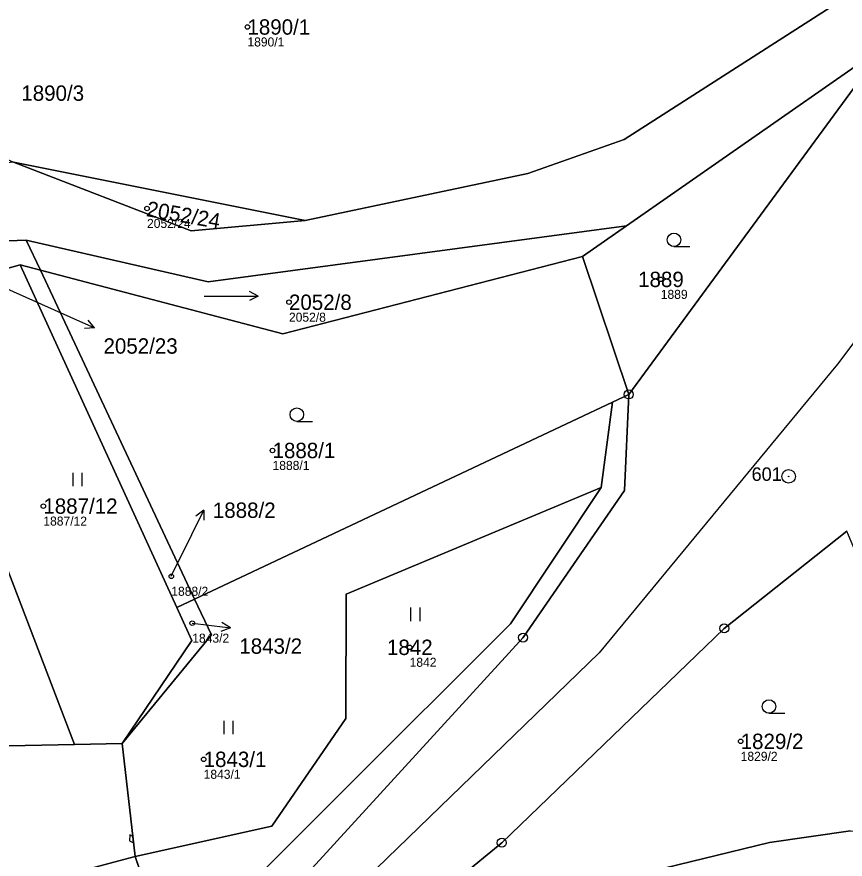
# Model space of a CAD drawing. Extents: x -762274 to -759271, y -1061928 to -1059060.
# Drawn here: x -761112.9 to -761021.1, y -1060174.6 to -1060081.3 of the extents above; entities that cross this region are included whole.
import ezdxf

# ---------------------------------------------------------------- set-up
doc = ezdxf.new("R2010")
doc.units = 0
for name, color, linetype in [('Definiční body', 7, 'Continuous'), ('Hranice parcel', 7, 'Continuous'), ('Parcelní čísla', 7, 'Continuous'), ('Polygon parcely', 7, 'Continuous'), ('Pop  PČ popisy', 7, 'Continuous'), ('Poz předměty', 7, 'Continuous'), ('Věcná břemena k části', 7, 'Continuous'), ('Značky bodu BP', 7, 'Continuous'), ('Značky kultur', 7, 'Continuous')]:
    doc.layers.add(name, color=color, linetype=linetype)

msp = doc.modelspace()

# ---------------------------------------------------------------- linework, layer by layer
at = {"layer": 'Definiční body'}
for centre in [(-761087.33, -1060082.43), (-761098.45, -1060102.52), (-761041.56, -1060110.37), (-761082.73, -1060112.9), (-761084.55, -1060129.31), (-761109.93, -1060135.47), (-761095.76, -1060143.24), (-761093.44, -1060148.43), (-761069.37, -1060151.1), (-761032.71, -1060161.51), (-761092.18, -1060163.5)]:
    msp.add_circle(centre, 0.25, dxfattribs=at)
at = {"layer": 'Hranice parcel'}
for p, q in [((-761016.76, -1060084.51), (-761045.37, -1060104.45)), ((-761045.1, -1060123.11), (-761016.76, -1060084.51)), ((-761113.24, -1060097.38), (-761080.94, -1060103.84)), ((-761045.37, -1060104.45), (-761050.24, -1060107.84)), ((-761111.82, -1060106.02), (-761110.26, -1060109.34)), ((-761050.24, -1060107.84), (-761045.1, -1060123.11)), ((-761112.49, -1060108.75), (-761125.48, -1060112.37)), ((-761110.26, -1060109.34), (-761112.49, -1060108.75)), ((-761112.49, -1060108.75), (-761095.15, -1060146.7)), ((-761110.26, -1060109.34), (-761093.18, -1060145.77)), ((-761046.91, -1060123.97), (-761093.18, -1060145.77)), ((-761048.17, -1060133.4), (-761046.91, -1060123.97)), ((-761046.91, -1060123.97), (-761045.1, -1060123.11)), ((-761093.18, -1060145.77), (-761095.15, -1060146.7)), ((-761106.49, -1060161.87), (-761144.64, -1060162.63)), ((-761101.2, -1060161.76), (-761106.49, -1060161.87)), ((-761099.76, -1060174.24), (-761101.2, -1060161.76)), ((-761099.76, -1060174.24), (-761119.47, -1060179.51)), ((-761099.76, -1060174.24), (-761095.76, -1060185.99))]:
    msp.add_line(p, q, dxfattribs=at)
for points in [[(-761011.13, -1060076.67), (-761015.61, -1060075.62), (-761045.6, -1060094.9), (-761056.27, -1060098.64), (-761080.94, -1060103.84)], [(-761080.94, -1060103.84), (-761093.55, -1060105), (-761113.24, -1060097.38)], [(-761111.82, -1060106.02), (-761091.69, -1060110.64), (-761045.37, -1060104.45)], [(-761125.48, -1060112.37), (-761119.73, -1060106.34), (-761111.82, -1060106.02)], [(-761050.24, -1060107.84), (-761083.42, -1060116.41), (-761110.26, -1060109.34)], [(-761106.49, -1060161.87), (-761120.79, -1060124.51), (-761125.31, -1060112.82)], [(-761045.1, -1060123.11), (-761045.57, -1060133.75), (-761056.8, -1060150.02), (-761093.21, -1060189.84), (-761095.6, -1060189.04)], [(-761048.17, -1060133.4), (-761076.4, -1060145.23), (-761076.45, -1060158.99), (-761084.63, -1060170.88), (-761099.76, -1060174.24)], [(-761095.76, -1060185.99), (-761058.21, -1060148.51), (-761048.17, -1060133.4)], [(-761020.95, -1060138.23), (-761034.53, -1060149), (-761059.16, -1060172.73)], [(-761093.18, -1060145.77), (-761091.32, -1060149.73), (-761101.2, -1060161.76)], [(-761095.15, -1060146.7), (-761093.49, -1060150.34), (-761101.2, -1060161.76)], [(-761091.11, -1060198.65), (-761077.55, -1060189.06), (-761063.95, -1060182.92), (-761058.24, -1060180.83), (-761044.05, -1060176.24), (-761029.5, -1060172.69), (-761020.53, -1060171.43), (-761014.67, -1060171.53), (-761008.72, -1060172.15), (-761006.42, -1060172.7)], [(-761059.16, -1060172.73), (-761077.92, -1060188.11), (-761091.11, -1060198.65)]]:
    msp.add_lwpolyline(points, dxfattribs=at)
at = {"layer": 'Polygon parcely'}
for points in [[(-761113.24, -1060097.38), (-761080.94, -1060103.84), (-761056.27, -1060098.64), (-761045.6, -1060094.9), (-761015.61, -1060075.62), (-761011.13, -1060076.67), (-761005.47, -1060069.63), (-761015.34, -1060025.78), (-761020.53, -1060026.89), (-761134.3, -1060066.4), (-761120.64, -1060094.04)], [(-761050.24, -1060107.84), (-761045.1, -1060123.11), (-761016.76, -1060084.51), (-761045.37, -1060104.45)], [(-761113.24, -1060097.38), (-761093.55, -1060105), (-761080.94, -1060103.84)], [(-761110.26, -1060109.34), (-761083.42, -1060116.41), (-761050.24, -1060107.84), (-761045.37, -1060104.45), (-761091.69, -1060110.64), (-761111.82, -1060106.02)], [(-761111.82, -1060106.02), (-761119.73, -1060106.34), (-761125.48, -1060112.37), (-761112.49, -1060108.75), (-761110.26, -1060109.34)], [(-761093.18, -1060145.77), (-761046.91, -1060123.97), (-761045.1, -1060123.11), (-761050.24, -1060107.84), (-761083.42, -1060116.41), (-761110.26, -1060109.34)], [(-761125.48, -1060112.37), (-761125.31, -1060112.82), (-761120.79, -1060124.51), (-761106.49, -1060161.87), (-761101.2, -1060161.76), (-761093.49, -1060150.34), (-761095.15, -1060146.7), (-761112.49, -1060108.75)], [(-761112.49, -1060108.75), (-761095.15, -1060146.7), (-761093.18, -1060145.77), (-761110.26, -1060109.34)], [(-761125.31, -1060112.82), (-761162.46, -1060143.65), (-761155.85, -1060164.65), (-761144.64, -1060162.63), (-761106.49, -1060161.87), (-761120.79, -1060124.51)], [(-761048.17, -1060133.4), (-761046.91, -1060123.97), (-761093.18, -1060145.77), (-761091.32, -1060149.73), (-761101.2, -1060161.76), (-761099.76, -1060174.24), (-761084.63, -1060170.88), (-761076.45, -1060158.99), (-761076.4, -1060145.23)], [(-761076.45, -1060158.99), (-761084.63, -1060170.88), (-761099.76, -1060174.24), (-761095.76, -1060185.99), (-761058.21, -1060148.51), (-761048.17, -1060133.4), (-761076.4, -1060145.23)], [(-761020.53, -1060171.43), (-761014.67, -1060171.53), (-761008.72, -1060172.15), (-761006.42, -1060172.7), (-761020.77, -1060138.67), (-761020.95, -1060138.23), (-761034.53, -1060149), (-761059.16, -1060172.73), (-761077.92, -1060188.11), (-761091.11, -1060198.65), (-761077.55, -1060189.06), (-761063.95, -1060182.92), (-761058.24, -1060180.83), (-761044.05, -1060176.24), (-761029.5, -1060172.69)], [(-761093.18, -1060145.77), (-761095.15, -1060146.7), (-761093.49, -1060150.34), (-761101.2, -1060161.76), (-761091.32, -1060149.73)], [(-761144.64, -1060162.63), (-761137.19, -1060184.95), (-761119.47, -1060179.51), (-761099.76, -1060174.24), (-761101.2, -1060161.76), (-761106.49, -1060161.87)], [(-761114.19, -1060197.4), (-761095.76, -1060185.99), (-761099.76, -1060174.24), (-761119.47, -1060179.51)]]:
    msp.add_lwpolyline(points, close=True, dxfattribs=at)
for points in [[(-761015.61, -1060075.62), (-761045.6, -1060094.9), (-761056.27, -1060098.64), (-761080.94, -1060103.84), (-761093.55, -1060105), (-761113.24, -1060097.38), (-761129.31, -1060099), (-761136.61, -1060106.28), (-761129.97, -1060111.56), (-761128.05, -1060113.09), (-761125.48, -1060112.37), (-761119.73, -1060106.34), (-761111.82, -1060106.02), (-761091.69, -1060110.64), (-761045.37, -1060104.45), (-761016.76, -1060084.51)], [(-761016.76, -1060084.51), (-761045.1, -1060123.11), (-761045.57, -1060133.75), (-761056.8, -1060150.02), (-761093.21, -1060189.84), (-761095.6, -1060189.04), (-761113.78, -1060202.98), (-761142.29, -1060220.69), (-761179.3, -1060238.38), (-761204.26, -1060247.96), (-761231.89, -1060256.46), (-761255.52, -1060261.98), (-761289.07, -1060268.47), (-761336.54, -1060281.91), (-761390.84, -1060293.25), (-761437.55, -1060299.08), (-761469.74, -1060305.4), (-761513.09, -1060315.8), (-761561.04, -1060327.16)], [(-761204.26, -1060247.96), (-761179.3, -1060238.38), (-761142.29, -1060220.69), (-761113.78, -1060202.98), (-761095.6, -1060189.04), (-761093.21, -1060189.84), (-761056.8, -1060150.02), (-761045.57, -1060133.75), (-761045.1, -1060123.11), (-761046.91, -1060123.97), (-761048.17, -1060133.4), (-761058.21, -1060148.51), (-761095.76, -1060185.99), (-761114.19, -1060197.4), (-761129.46, -1060208.64), (-761141.38, -1060215.6), (-761154.04, -1060222.1), (-761166.47, -1060228.45), (-761179.23, -1060234.1), (-761192.05, -1060239.44)], [(-761309.96, -1060291.41), (-761281.18, -1060285.28), (-761252.81, -1060279.35), (-761225.88, -1060271.39), (-761199.61, -1060261.73), (-761175.55, -1060251.41), (-761150.98, -1060238.34), (-761124.11, -1060221.9), (-761121.94, -1060225.15), (-761104.74, -1060208.26), (-761093.26, -1060200.17), (-761091.11, -1060198.65), (-761077.92, -1060188.11), (-761059.16, -1060172.73), (-761034.53, -1060149), (-761020.95, -1060138.23)], [(-761020.53, -1060171.43), (-761029.5, -1060172.69), (-761044.05, -1060176.24), (-761058.24, -1060180.83), (-761063.95, -1060182.92), (-761077.55, -1060189.06), (-761091.11, -1060198.65), (-761093.26, -1060200.17), (-761104.74, -1060208.26), (-761121.94, -1060225.15), (-761140.67, -1060256), (-761142.2, -1060258.52), (-761150.88, -1060270.83), (-761176.25, -1060293.38), (-761184.28, -1060300.45), (-761206.61, -1060320.06), (-761207.13, -1060318.74), (-761230.66, -1060338.58), (-761250.14, -1060353.29), (-761265.99, -1060363.35)]]:
    msp.add_lwpolyline(points, dxfattribs=at)
at = {"layer": 'Pop  PČ popisy'}
for p, q in [((-761118.86, -1060109.22), (-761107.01, -1060114.53)), ((-761107.01, -1060114.53), (-761104.268, -1060115.751)), ((-761104.268, -1060115.751), (-761104.98, -1060114.886)), ((-761104.268, -1060115.751), (-761105.387, -1060115.801)), ((-761093.48, -1060138.61), (-761092.164, -1060135.913)), ((-761092.164, -1060135.913), (-761093.054, -1060136.593)), ((-761092.164, -1060135.913), (-761092.153, -1060137.032)), ((-761095.76, -1060143.24), (-761093.48, -1060138.61)), ((-761093.44, -1060148.43), (-761092.2, -1060148.59)), ((-761092.2, -1060148.59), (-761089.221, -1060148.956)), ((-761089.221, -1060148.956), (-761090.276, -1060149.331)), ((-761089.221, -1060148.956), (-761090.154, -1060148.337))]:
    msp.add_line(p, q, dxfattribs=at)
at = {"layer": 'Poz předměty'}
for p, q in [((-760996.66, -1060085.55), (-761021.97, -1060119.77)), ((-761021.97, -1060119.77), (-761048.37, -1060151.72)), ((-761079.06, -1060181.41), (-761048.37, -1060151.72))]:
    msp.add_line(p, q, dxfattribs=at)
at = {"layer": 'Věcná břemena k části'}
msp.add_lwpolyline([(-761100.38, -1060172.53), (-761099.93, -1060172.75), (-761100.01, -1060172.04), (-761100.37, -1060171.87)], close=True, dxfattribs=at)
at = {"layer": 'Značky bodu BP'}
for centre, radius in [((-761045.1, -1060123.11), 0.5), ((-761045.1, -1060123.11), 0.0303), ((-761027.4, -1060132.18), 0.75), ((-761027.4, -1060132.18), 0.03), ((-761034.53, -1060149), 0.5), ((-761034.53, -1060149), 0.0303), ((-761056.8, -1060150.02), 0.5), ((-761056.8, -1060150.02), 0.0303), ((-761059.16, -1060172.73), 0.5), ((-761059.16, -1060172.73), 0.0303)]:
    msp.add_circle(centre, radius, dxfattribs=at)
at = {"layer": 'Značky kultur'}
for p, q in [((-761040.093, -1060106.74), (-761038.343, -1060106.74)), ((-761086.133, -1060112.209), (-761087.11, -1060111.707)), ((-761092.133, -1060112.209), (-761086.133, -1060112.209)), ((-761086.133, -1060112.209), (-761087.11, -1060112.71)), ((-761081.863, -1060126.09), (-761080.113, -1060126.09)), ((-761106.631, -1060133.27), (-761106.631, -1060131.77)), ((-761105.63, -1060133.27), (-761105.63, -1060131.77)), ((-761069.221, -1060148.19), (-761069.221, -1060146.69)), ((-761068.22, -1060148.19), (-761068.22, -1060146.69)), ((-761029.573, -1060158.4), (-761027.823, -1060158.4)), ((-761089.921, -1060160.73), (-761089.921, -1060159.23)), ((-761088.92, -1060160.73), (-761088.92, -1060159.23))]:
    msp.add_line(p, q, dxfattribs=at)
for centre in [(-761040.093, -1060105.99), (-761081.863, -1060125.34), (-761029.573, -1060157.65)]:
    msp.add_circle(centre, 0.75, dxfattribs=at)

# ---------------------------------------------------------------- texts
at = {"layer": 'Definiční body'}
for s, p in [('1890/1', (-761087.33, -1060084.586)), ('2052/24', (-761098.45, -1060104.676)), ('1889', (-761041.56, -1060112.526)), ('2052/8', (-761082.73, -1060115.056)), ('1888/1', (-761084.55, -1060131.466)), ('1887/12', (-761109.93, -1060137.626)), ('1888/2', (-761095.76, -1060145.396)), ('1843/2', (-761093.44, -1060150.586)), ('1842', (-761069.37, -1060153.256)), ('1829/2', (-761032.71, -1060163.666)), ('1843/1', (-761092.18, -1060165.656))]:
    msp.add_text(s, height=1, dxfattribs=at).set_placement(p)
at = {"layer": 'Parcelní čísla'}
for s, p in [('1890/1', (-761087.33, -1060083.28)), ('1890/3', (-761112.37, -1060090.6)), ('1889', (-761044.067, -1060111.22)), ('2052/8', (-761082.73, -1060113.75)), ('2052/23', (-761103.27, -1060118.593)), ('1888/1', (-761084.55, -1060130.16)), ('1887/12', (-761109.93, -1060136.32)), ('1888/2', (-761091.16, -1060136.77)), ('1843/2', (-761088.23, -1060151.813)), ('1842', (-761071.877, -1060151.95)), ('1829/2', (-761032.71, -1060162.36)), ('1843/1', (-761092.18, -1060164.35))]:
    msp.add_text(s, height=1.7, dxfattribs=at).set_placement(p)
msp.add_text('2052/24', height=1.7, rotation=350, dxfattribs=at).set_placement((-761098.597, -1060103.357))
at = {"layer": 'Značky bodu BP'}
msp.add_text('601', height=1.5, dxfattribs=at).set_placement((-761031.503, -1060132.679))

doc.saveas('drawing.dxf')
